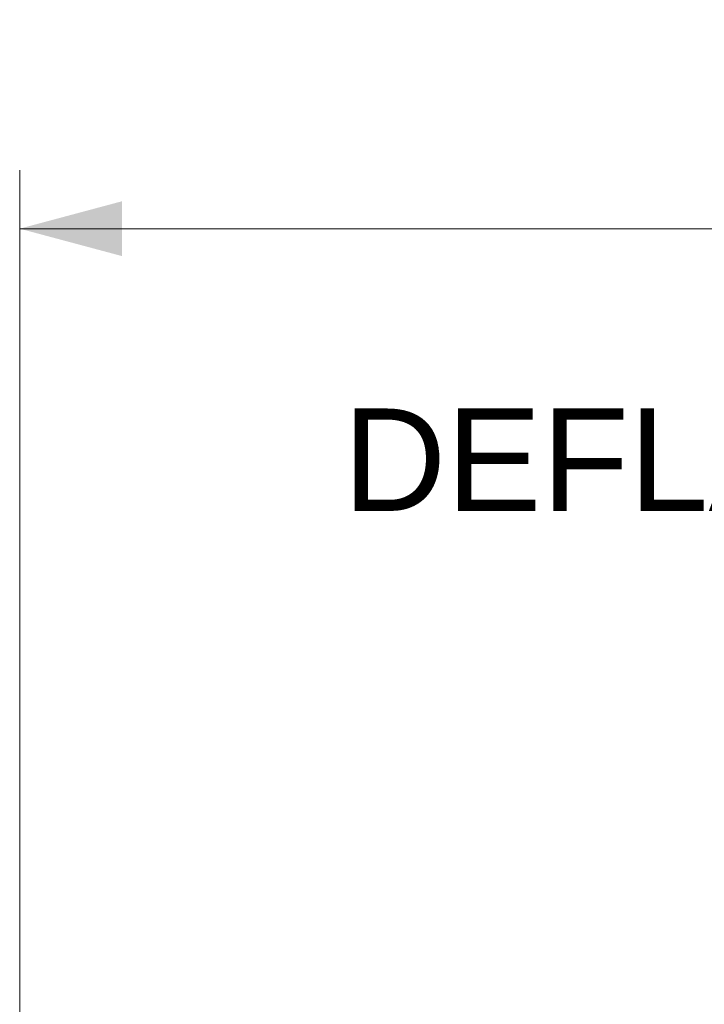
# Model space of a CAD drawing. Header units: millimetres. Extents: x 0 to 594, y 0 to 420.
# Tile 397 of 420: x 438 to 461, y 153 to 186. Entities that reach past the tile are written whole.
import ezdxf

# ---------------------------------------------------------------- set-up
doc = ezdxf.new("R2010")
doc.units = ezdxf.units.MM
doc.layers.add('1', color=7, linetype='Continuous', true_color=0xffffff)
doc.styles.add('Arial Unicode MS', font='txt')
doc.dimstyles.get("Standard").update_dxf_attribs({"dimtxt": 0.18, "dimasz": 0.18, "dimexe": 0.18, "dimexo": 0.0625, "dimgap": 0.09, "dimtad": 0, "dimtih": 1, "dimtoh": 1, "dimdec": 4, "dimzin": 0, "dimdsep": 46, "dimtxsty": 'Standard', "dimcen": 0.09, "dimadec": 0, "dimazin": 0, "dimtfac": 1, "dimtdec": 4, "dimtofl": 0, "dimtmove": 0, "dimatfit": 3, "dimfxl": 0, "dimtolj": 1, "dimtzin": 0, "dimarcsym": 0})

# ---------------------------------------------------------------- blocks, each defined once
blk = doc.blocks.new('_U4')
at = {"layer": '1', "color": 18, "lineweight": 13}
for p, q in [((437.936, 115.069), (437.936, 181.233)), ((519.436, 115.069), (519.436, 181.233)), ((437.936, 179.233), (472.602, 179.233)), ((519.436, 179.233), (484.769, 179.233))]:
    blk.add_line(p, q, dxfattribs=at)
at = {"layer": '1', "color": 18}
for points in [[(437.936, 179.233), (441.436, 180.171), (441.436, 178.295)], [(519.436, 179.233), (515.936, 178.295), (515.936, 180.171)]]:
    blk.add_solid(points, dxfattribs=at)
at = {"layer": '1', "color": 18, "linetype": 'Continuous', "lineweight": 13, "char_height": 3.5, "attachment_point": 7, "line_spacing_factor": 1.047437, "style": 'Arial Unicode MS'}
for s, insert in [('\\fArial Unicode MS|b0|i0;\\W1.0000;1.63', (474.288, 176.597)), ('\\fArial Unicode MS|b0|i0;\\W1.0000;DEFLATED TUBES WIDTH', (448.982, 169.538))]:
    blk.add_mtext(s, dxfattribs=dict(at, insert=insert))

msp = doc.modelspace()

# ---------------------------------------------------------------- dimensions: what is measured, and where the dimension line sits
at = {"layer": '1', "color": 18, "linetype": 'Continuous', "lineweight": 13}
dim = msp.add_linear_dim(base=(519.436, 179.233), p1=(437.936, 115.069), p2=(519.436, 115.069), text=' <> \\P\\fArial Unicode MS|b0|i0;\\C18;{\\H1.00x;\\fArial Unicode MS|b0|i0;DEFLATED TUBES WIDTH\\fArial Unicode MS|b0|i0;}\\C18;', dimstyle='Standard', override={"dimtxt": 3.5, "dimasz": 3.5, "dimexe": 2, "dimexo": 0, "dimgap": 1.5, "dimtih": 1, "dimtoh": 1, "dimdec": 2, "dimlfac": 0.02, "dimdsep": 46, "dimlunit": 2, "dimtxsty": 'Arial Unicode MS', "dimsah": 1, "dimse1": 0, "dimse2": 0, "dimsd1": 0, "dimsd2": 0, "dimclrd": 18, "dimclre": 18, "dimclrt": 18, "dimtol": 0, "dimtm": -0.1, "dimtfac": 1, "dimtdec": 2, "dimtofl": 1, "dimtmove": 0, "dimlwd": 13, "dimlwe": 13}, dxfattribs=at)
dim.commit()
dim.dimension.update_dxf_attribs({"geometry": '_U4', "text_midpoint": (478.686, 179.233), "dimtype": 160})

doc.saveas('drawing.dxf')
